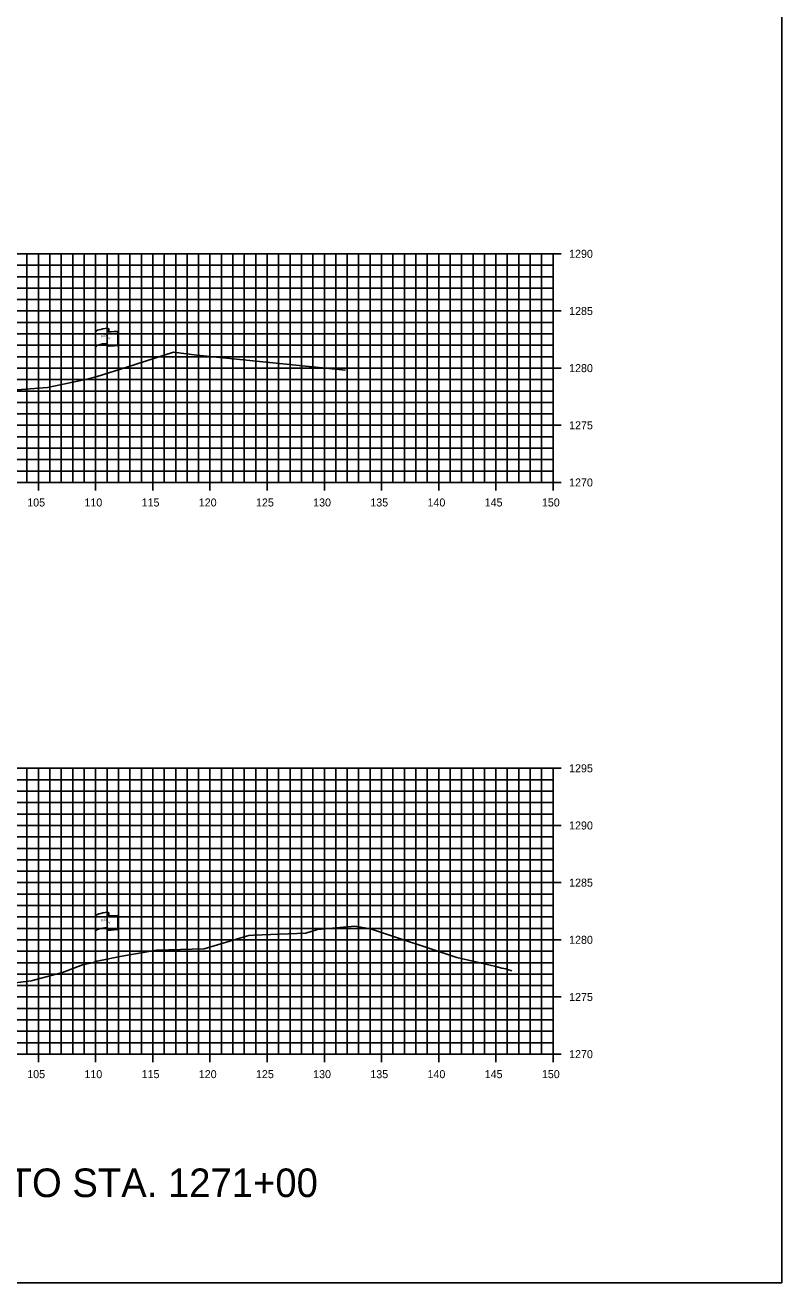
# Model space of a CAD drawing. Extents: x 674939 to 678919, y 750652 to 765176.
# Drawn here: x 678852.4 to 678918.5, y 762196.3 to 762306.3 of the extents above; entities that cross this region are included whole.
import ezdxf

# ---------------------------------------------------------------- set-up
doc = ezdxf.new("R2010")
doc.units = 0
for name, color, linetype in [('R_Axis', 7, 'Continuous'), ('R_Axis Annot', 7, 'Continuous'), ('R_Draft', 7, 'Continuous'), ('R_Exist Surface', 7, 'Continuous'), ('R_Grid', 7, 'Continuous'), ('R_No Plot', 7, 'Continuous'), ('S_EXIST_ROW', 7, 'Continuous')]:
    doc.layers.add(name, color=color, linetype=linetype)

msp = doc.modelspace()

# ---------------------------------------------------------------- linework, layer by layer
at = {"layer": 'R_Axis'}
for p, q in [((678899.23, 762286.29), (678897.83, 762286.29)), ((678898.53, 762266.29), (678898.53, 762286.29)), ((678899.23, 762281.29), (678897.83, 762281.29)), ((678899.23, 762276.29), (678897.83, 762276.29)), ((678899.23, 762271.29), (678897.83, 762271.29)), ((678598.53, 762266.29), (678898.53, 762266.29)), ((678853.53, 762265.59), (678853.53, 762266.99)), ((678858.53, 762265.59), (678858.53, 762266.99)), ((678863.53, 762265.59), (678863.53, 762266.99)), ((678868.53, 762265.59), (678868.53, 762266.99)), ((678873.53, 762265.59), (678873.53, 762266.99)), ((678878.53, 762265.59), (678878.53, 762266.99)), ((678883.53, 762265.59), (678883.53, 762266.99)), ((678888.53, 762265.59), (678888.53, 762266.99)), ((678893.53, 762265.59), (678893.53, 762266.99)), ((678899.23, 762266.29), (678897.83, 762266.29)), ((678898.53, 762265.59), (678898.53, 762266.99)), ((678899.23, 762241.29), (678897.83, 762241.29)), ((678898.53, 762216.29), (678898.53, 762241.29)), ((678899.23, 762236.29), (678897.83, 762236.29)), ((678899.23, 762231.29), (678897.83, 762231.29)), ((678899.23, 762226.29), (678897.83, 762226.29)), ((678899.23, 762221.29), (678897.83, 762221.29)), ((678853.53, 762215.59), (678853.53, 762216.99)), ((678858.53, 762215.59), (678858.53, 762216.99)), ((678863.53, 762215.59), (678863.53, 762216.99)), ((678868.53, 762215.59), (678868.53, 762216.99)), ((678873.53, 762215.59), (678873.53, 762216.99)), ((678878.53, 762215.59), (678878.53, 762216.99)), ((678883.53, 762215.59), (678883.53, 762216.99)), ((678888.53, 762215.59), (678888.53, 762216.99)), ((678893.53, 762215.59), (678893.53, 762216.99)), ((678898.53, 762215.59), (678898.53, 762216.99)), ((678598.53, 762216.29), (678898.53, 762216.29)), ((678899.23, 762216.29), (678897.83, 762216.29))]:
    msp.add_line(p, q, dxfattribs=at)
at = {"layer": 'R_Exist Surface'}
for points in [[(678848.97, 762274.19), (678854.31, 762274.59), (678857.65, 762275.3), (678858.68, 762275.55), (678861.26, 762276.37), (678865.33, 762277.7), (678867.37, 762277.42), (678880.37, 762276.12)], [(678849.12, 762222.24), (678852.89, 762222.69), (678855.63, 762223.42), (678857.38, 762224.09), (678858.34, 762224.31), (678858.64, 762224.41), (678858.95, 762224.49), (678860.69, 762224.84), (678863.84, 762225.38), (678868.01, 762225.5), (678871.73, 762226.6), (678871.93, 762226.68), (678872.34, 762226.7), (678876.91, 762226.87), (678877.92, 762227.19), (678881.21, 762227.48), (678882.56, 762227.24), (678890.12, 762224.73), (678892.52, 762224.18), (678893.52, 762223.95), (678894.06, 762223.82), (678894.4, 762223.74), (678894.63, 762223.67), (678894.83, 762223.62), (678894.93, 762223.58)]]:
    msp.add_lwpolyline(points, dxfattribs=at)
at = {"layer": 'R_Grid'}
for p, q in [((678598.53, 762286.29), (678898.53, 762286.29)), ((678852.53, 762266.29), (678852.53, 762286.29)), ((678853.53, 762266.29), (678853.53, 762286.29)), ((678854.53, 762266.29), (678854.53, 762286.29)), ((678855.53, 762266.29), (678855.53, 762286.29)), ((678856.53, 762266.29), (678856.53, 762286.29)), ((678857.53, 762266.29), (678857.53, 762286.29)), ((678858.53, 762266.29), (678858.53, 762286.29)), ((678859.53, 762266.29), (678859.53, 762286.29)), ((678860.53, 762266.29), (678860.53, 762286.29)), ((678861.53, 762266.29), (678861.53, 762286.29)), ((678862.53, 762266.29), (678862.53, 762286.29)), ((678863.53, 762266.29), (678863.53, 762286.29)), ((678864.53, 762266.29), (678864.53, 762286.29)), ((678865.53, 762266.29), (678865.53, 762286.29)), ((678866.53, 762266.29), (678866.53, 762286.29)), ((678867.53, 762266.29), (678867.53, 762286.29)), ((678868.53, 762266.29), (678868.53, 762286.29)), ((678869.53, 762266.29), (678869.53, 762286.29)), ((678870.53, 762266.29), (678870.53, 762286.29)), ((678871.53, 762266.29), (678871.53, 762286.29)), ((678872.53, 762266.29), (678872.53, 762286.29)), ((678873.53, 762266.29), (678873.53, 762286.29)), ((678874.53, 762266.29), (678874.53, 762286.29)), ((678875.53, 762266.29), (678875.53, 762286.29)), ((678876.53, 762266.29), (678876.53, 762286.29)), ((678877.53, 762266.29), (678877.53, 762286.29)), ((678878.53, 762266.29), (678878.53, 762286.29)), ((678879.53, 762266.29), (678879.53, 762286.29)), ((678880.53, 762266.29), (678880.53, 762286.29)), ((678881.53, 762266.29), (678881.53, 762286.29)), ((678882.53, 762266.29), (678882.53, 762286.29)), ((678883.53, 762266.29), (678883.53, 762286.29)), ((678884.53, 762266.29), (678884.53, 762286.29)), ((678885.53, 762266.29), (678885.53, 762286.29)), ((678886.53, 762266.29), (678886.53, 762286.29)), ((678887.53, 762266.29), (678887.53, 762286.29)), ((678888.53, 762266.29), (678888.53, 762286.29)), ((678889.53, 762266.29), (678889.53, 762286.29)), ((678890.53, 762266.29), (678890.53, 762286.29)), ((678891.53, 762266.29), (678891.53, 762286.29)), ((678892.53, 762266.29), (678892.53, 762286.29)), ((678893.53, 762266.29), (678893.53, 762286.29)), ((678894.53, 762266.29), (678894.53, 762286.29)), ((678895.53, 762266.29), (678895.53, 762286.29)), ((678896.53, 762266.29), (678896.53, 762286.29)), ((678897.53, 762266.29), (678897.53, 762286.29)), ((678898.53, 762266.29), (678898.53, 762286.29)), ((678598.53, 762285.29), (678898.53, 762285.29)), ((678598.53, 762284.29), (678898.53, 762284.29)), ((678598.53, 762283.29), (678898.53, 762283.29)), ((678598.53, 762282.29), (678898.53, 762282.29)), ((678598.53, 762281.29), (678898.53, 762281.29)), ((678598.53, 762280.29), (678898.53, 762280.29)), ((678598.53, 762279.29), (678898.53, 762279.29)), ((678598.53, 762278.29), (678898.53, 762278.29)), ((678598.53, 762277.29), (678898.53, 762277.29)), ((678598.53, 762276.29), (678898.53, 762276.29)), ((678598.53, 762275.29), (678898.53, 762275.29)), ((678598.53, 762274.29), (678898.53, 762274.29)), ((678598.53, 762273.29), (678898.53, 762273.29)), ((678598.53, 762272.29), (678898.53, 762272.29)), ((678598.53, 762271.29), (678898.53, 762271.29)), ((678598.53, 762270.29), (678898.53, 762270.29)), ((678598.53, 762269.29), (678898.53, 762269.29)), ((678598.53, 762268.29), (678898.53, 762268.29)), ((678598.53, 762267.29), (678898.53, 762267.29)), ((678598.53, 762266.29), (678898.53, 762266.29)), ((678598.53, 762241.29), (678898.53, 762241.29)), ((678852.53, 762216.29), (678852.53, 762241.29)), ((678853.53, 762216.29), (678853.53, 762241.29)), ((678854.53, 762216.29), (678854.53, 762241.29)), ((678855.53, 762216.29), (678855.53, 762241.29)), ((678856.53, 762216.29), (678856.53, 762241.29)), ((678857.53, 762216.29), (678857.53, 762241.29)), ((678858.53, 762216.29), (678858.53, 762241.29)), ((678859.53, 762216.29), (678859.53, 762241.29)), ((678860.53, 762216.29), (678860.53, 762241.29)), ((678861.53, 762216.29), (678861.53, 762241.29)), ((678862.53, 762216.29), (678862.53, 762241.29)), ((678863.53, 762216.29), (678863.53, 762241.29)), ((678864.53, 762216.29), (678864.53, 762241.29)), ((678865.53, 762216.29), (678865.53, 762241.29)), ((678866.53, 762216.29), (678866.53, 762241.29)), ((678867.53, 762216.29), (678867.53, 762241.29)), ((678868.53, 762216.29), (678868.53, 762241.29)), ((678869.53, 762216.29), (678869.53, 762241.29)), ((678870.53, 762216.29), (678870.53, 762241.29)), ((678871.53, 762216.29), (678871.53, 762241.29)), ((678872.53, 762216.29), (678872.53, 762241.29)), ((678873.53, 762216.29), (678873.53, 762241.29)), ((678874.53, 762216.29), (678874.53, 762241.29)), ((678875.53, 762216.29), (678875.53, 762241.29)), ((678876.53, 762216.29), (678876.53, 762241.29)), ((678877.53, 762216.29), (678877.53, 762241.29)), ((678878.53, 762216.29), (678878.53, 762241.29)), ((678879.53, 762216.29), (678879.53, 762241.29)), ((678880.53, 762216.29), (678880.53, 762241.29)), ((678881.53, 762216.29), (678881.53, 762241.29)), ((678882.53, 762216.29), (678882.53, 762241.29)), ((678883.53, 762216.29), (678883.53, 762241.29)), ((678884.53, 762216.29), (678884.53, 762241.29)), ((678885.53, 762216.29), (678885.53, 762241.29)), ((678886.53, 762216.29), (678886.53, 762241.29)), ((678887.53, 762216.29), (678887.53, 762241.29)), ((678888.53, 762216.29), (678888.53, 762241.29)), ((678889.53, 762216.29), (678889.53, 762241.29)), ((678890.53, 762216.29), (678890.53, 762241.29)), ((678891.53, 762216.29), (678891.53, 762241.29)), ((678892.53, 762216.29), (678892.53, 762241.29)), ((678893.53, 762216.29), (678893.53, 762241.29)), ((678894.53, 762216.29), (678894.53, 762241.29)), ((678895.53, 762216.29), (678895.53, 762241.29)), ((678896.53, 762216.29), (678896.53, 762241.29)), ((678897.53, 762216.29), (678897.53, 762241.29)), ((678898.53, 762216.29), (678898.53, 762241.29)), ((678598.53, 762240.29), (678898.53, 762240.29)), ((678598.53, 762239.29), (678898.53, 762239.29)), ((678598.53, 762238.29), (678898.53, 762238.29)), ((678598.53, 762237.29), (678898.53, 762237.29)), ((678598.53, 762236.29), (678898.53, 762236.29)), ((678598.53, 762235.29), (678898.53, 762235.29)), ((678598.53, 762234.29), (678898.53, 762234.29)), ((678598.53, 762233.29), (678898.53, 762233.29)), ((678598.53, 762232.29), (678898.53, 762232.29)), ((678598.53, 762231.29), (678898.53, 762231.29)), ((678598.53, 762230.29), (678898.53, 762230.29)), ((678598.53, 762229.29), (678898.53, 762229.29)), ((678598.53, 762228.29), (678898.53, 762228.29)), ((678598.53, 762227.29), (678898.53, 762227.29)), ((678598.53, 762226.29), (678898.53, 762226.29)), ((678598.53, 762225.29), (678898.53, 762225.29)), ((678598.53, 762224.29), (678898.53, 762224.29)), ((678598.53, 762223.29), (678898.53, 762223.29)), ((678598.53, 762222.29), (678898.53, 762222.29)), ((678598.53, 762221.29), (678898.53, 762221.29)), ((678598.53, 762220.29), (678898.53, 762220.29)), ((678598.53, 762219.29), (678898.53, 762219.29)), ((678598.53, 762218.29), (678898.53, 762218.29)), ((678598.53, 762217.29), (678898.53, 762217.29)), ((678598.53, 762216.29), (678898.53, 762216.29))]:
    msp.add_line(p, q, dxfattribs=at)
at = {"layer": 'R_No Plot'}
msp.add_lwpolyline([(678578.53, 762196.29), (678918.53, 762196.29), (678918.53, 762416.29), (678578.53, 762416.29)], close=True, dxfattribs=at)
at = {"layer": 'S_EXIST_ROW'}
for p, q in [((678858.53, 762275.5), (678858.53, 762279.45)), ((678859.53, 762279.54), (678859.53, 762279.53)), ((678859.53, 762279.53), (678859.53, 762278.3)), ((678859.7, 762279.7), (678859.7, 762279.46)), ((678860.46, 762279.51), (678860.46, 762278.27)), ((678859.7, 762228.61), (678859.7, 762228.37)), ((678858.53, 762224.41), (678858.53, 762228.36)), ((678859.53, 762228.46), (678859.53, 762228.44)), ((678859.53, 762228.44), (678859.53, 762227.22)), ((678860.46, 762228.42), (678860.46, 762227.18))]:
    msp.add_line(p, q, dxfattribs=at)
for centre, radius, start, end in [((678859.61, 762279.55), 0.078, 88.6458, 274.2828), ((678859.62, 762279.7), 0.0783, 263.0712, 93.9564), ((678859.61, 762278.3), 0.0783, 180, 273.9564), ((678859.61, 762228.46), 0.078, 88.6458, 274.2828), ((678859.62, 762228.61), 0.0783, 263.0712, 93.9564), ((678859.61, 762227.22), 0.0783, 180, 273.9564)]:
    msp.add_arc(centre, radius, start, end, dxfattribs=at)
for centre, major_axis, ratio, start_param, end_param in [((678860.11, 762279.49), (-1.58, -0.04), 0.19887, 5.030368, 6.283185), ((678860.82, 762279.61), (-1.23, -0.13), 0.052933, 0.159456, 1.268315), ((678860.11, 762278.18), (-1.58, -0.04), 0.19887, 5.083035, 6.194897), ((678860.82, 762278.37), (-1.23, -0.13), 0.052933, 0.159456, 1.268315), ((678860.11, 762228.41), (-1.58, -0.04), 0.19887, 5.030368, 6.283185), ((678860.82, 762228.52), (-1.23, -0.13), 0.052933, 0.159456, 1.268315), ((678860.11, 762227.09), (-1.58, -0.04), 0.19887, 5.083035, 6.194897), ((678860.82, 762227.28), (-1.23, -0.13), 0.052933, 0.159456, 1.268315)]:
    msp.add_ellipse(centre, major_axis=major_axis, ratio=ratio, start_param=start_param, end_param=end_param, dxfattribs=at)

# ---------------------------------------------------------------- texts
at = {"layer": 'R_Axis Annot'}
for s, p in [('1290', (678899.93, 762285.94)), ('1285', (678899.93, 762280.94)), ('1280', (678899.93, 762275.94)), ('1275', (678899.93, 762270.94)), ('1270', (678899.93, 762265.94)), ('105', (678852.55, 762264.19)), ('110', (678857.55, 762264.19)), ('115', (678862.55, 762264.19)), ('120', (678867.55, 762264.19)), ('125', (678872.55, 762264.19)), ('130', (678877.55, 762264.19)), ('135', (678882.55, 762264.19)), ('140', (678887.55, 762264.19)), ('145', (678892.55, 762264.19)), ('150', (678897.55, 762264.19)), ('1295', (678899.93, 762240.94)), ('1290', (678899.93, 762235.94)), ('1285', (678899.93, 762230.94)), ('1280', (678899.93, 762225.94)), ('1275', (678899.93, 762220.94)), ('1270', (678899.93, 762215.94)), ('105', (678852.55, 762214.19)), ('110', (678857.55, 762214.19)), ('115', (678862.55, 762214.19)), ('120', (678867.55, 762214.19)), ('125', (678872.55, 762214.19)), ('130', (678877.55, 762214.19)), ('135', (678882.55, 762214.19)), ('140', (678887.55, 762214.19)), ('145', (678892.55, 762214.19)), ('150', (678897.55, 762214.19))]:
    msp.add_text(s, height=0.7, dxfattribs=at).set_placement(p)
at = {"layer": 'R_Draft'}
msp.add_text('STA. 1268+00 TO STA. 1271+00', height=2.5, dxfattribs=at).set_placement((678828.53, 762203.79))
at = {"layer": 'S_EXIST_ROW'}
for s, height, rotation, p in [('R ', 0.2, 9.9884, (678859.05, 762278.95)), (' O', 0.2, 9.9884, (678859.2, 762279)), ('DWB 11-9-07', 0.01, 90, (678859.69, 762279.46)), ('W', 0.2, 351.1788, (678859.53, 762278.83)), ('DWB 11-9-07', 0.01, 5.0717, (678860.36, 762278.26)), ('DWB 11-9-07', 0.01, 90, (678858.53, 762275.5)), ('R ', 0.2, 9.9884, (678859.05, 762227.87)), (' O', 0.2, 9.9884, (678859.2, 762227.91)), ('W', 0.2, 351.1788, (678859.53, 762227.74)), ('DWB 11-9-07', 0.01, 90, (678859.69, 762228.38)), ('DWB 11-9-07', 0.01, 5.0717, (678860.36, 762227.18)), ('DWB 11-9-07', 0.01, 90, (678858.53, 762224.42))]:
    msp.add_text(s, height=height, rotation=rotation, dxfattribs=at).set_placement(p)

doc.saveas('drawing.dxf')
